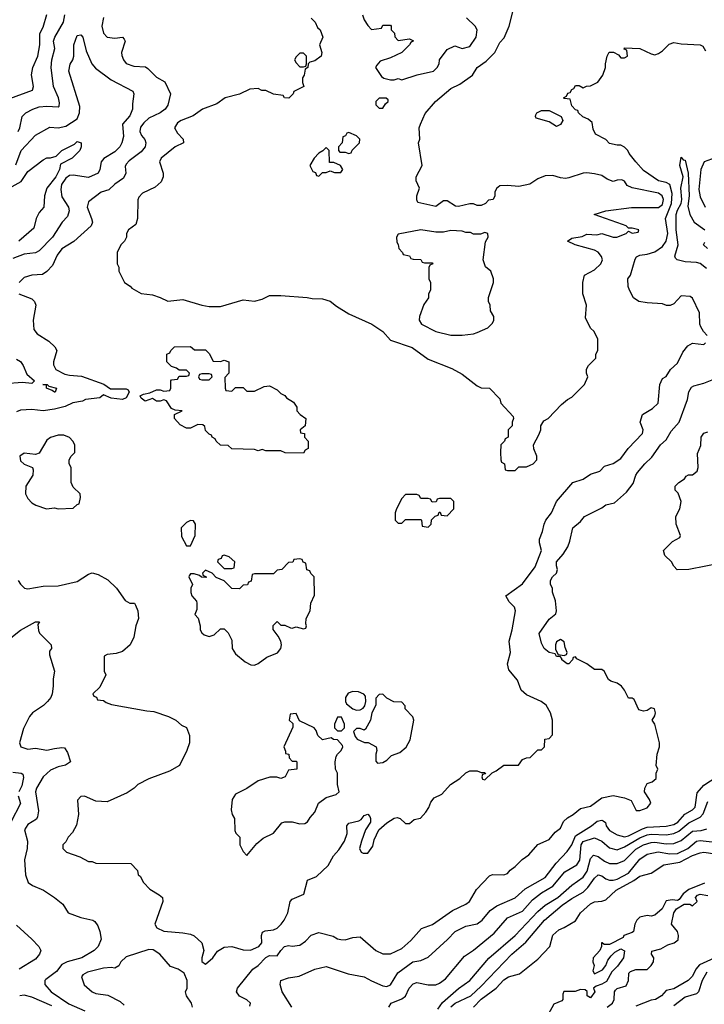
# Model space of a CAD drawing. Header units: inches. Extents: x 2348341 to 2479810, y 460419 to 613669.
# Tile 385 of 656: x 2390506 to 2394132, y 573444 to 578663. Entities that reach past the tile are written whole.
import ezdxf

# ---------------------------------------------------------------- set-up
doc = ezdxf.new("R2010")
doc.units = ezdxf.units.IN
doc.header["$MEASUREMENT"] = 0
doc.layers.add('C3597', color=7, linetype='Continuous')

msp = doc.modelspace()

# ---------------------------------------------------------------- linework, layer by layer
at = {"layer": 'C3597', "color": 2}
for points, elevation in [([(2392050, 578671.3), (2392070.6, 578650.6), (2392082.8, 578622.8), (2392098, 578610), (2392112, 578570), (2392094, 578530), (2392106.8, 578490), (2392102.8, 578470), (2392070, 578445.2), (2392042, 578438), (2392034, 578430), (2392032, 578410), (2392018, 578402), (2392012, 578370), (2392004.7, 578355.3), (2392004.7, 578330), (2392010.9, 578309.1), (2391958, 578282), (2391954, 578270), (2391932, 578248), (2391908.4, 578248.4), (2391902, 578262), (2391850, 578268), (2391810, 578288), (2391788.9, 578288.9), (2391770, 578298), (2391725.4, 578294.6), (2391671.1, 578268.9), (2391594, 578250), (2391550, 578218), (2391474, 578190), (2391425.4, 578154.6), (2391362, 578130), (2391342.5, 578117.5), (2391326, 578090), (2391341.4, 578061.4), (2391372, 578030), (2391374, 578010), (2391330, 577989.2), (2391254.8, 577930), (2391247.3, 577910), (2391266.8, 577850), (2391266, 577830), (2391256, 577804), (2391223.5, 577776.5), (2391156.9, 577743.1), (2391136.9, 577723.1), (2391131.1, 577708.9), (2391130.8, 577609.2), (2391122, 577578), (2391082, 577550), (2391072, 577530), (2391072, 577510), (2391062, 577490), (2391042, 577470), (2391022, 577430), (2391022, 577370), (2391031.1, 577351.1), (2391032, 577330), (2391062, 577270), (2391091.1, 577251.1), (2391099.6, 577239.6), (2391150, 577212), (2391210, 577204.7), (2391250, 577191.3), (2391290, 577171.3), (2391370, 577181), (2391470.6, 577150.6), (2391510, 577144), (2391570, 577142.8), (2391690, 577178), (2391750, 577172), (2391790, 577182), (2391830, 577202), (2391890, 577202), (2392028.9, 577191.1), (2392054.6, 577185.4), (2392110, 577184.7), (2392150, 577171.3), (2392184.5, 577144.5), (2392250, 577104.7), (2392372, 577050), (2392430, 577011.3), (2392470, 576964.7), (2392585.4, 576925.4), (2392670, 576864.7), (2392794.4, 576814.4), (2392850, 576784.7), (2392930, 576722), (2392950, 576712), (2392994, 576710), (2393050, 576654), (2393054, 576630), (2393119.6, 576559.6), (2393122, 576550), (2393114, 576530), (2393114, 576510), (2393094, 576490), (2393094, 576450), (2393078, 576442), (2393074, 576430), (2393054, 576410), (2393052, 576370), (2393054, 576330), (2393058, 576318), (2393074, 576310), (2393078, 576278), (2393090, 576274), (2393130, 576274), (2393150, 576294), (2393190, 576294), (2393210, 576302), (2393226, 576310), (2393246, 576330), (2393246, 576350), (2393228.4, 576388.4), (2393228, 576410), (2393256.4, 576463.6), (2393266, 576490), (2393266, 576510), (2393283.1, 576536.9), (2393306, 576550), (2393376.4, 576623.6), (2393408, 576650), (2393430, 576662), (2393498, 576730), (2393515.3, 576770), (2393508.7, 576790), (2393508.9, 576811.1), (2393518, 576830), (2393558, 576870), (2393558, 576890), (2393568, 576910), (2393568, 576970), (2393548, 577010), (2393529.1, 577029.1), (2393503.1, 577083.1), (2393508.7, 577150), (2393488.7, 577210), (2393488.7, 577270), (2393498, 577310), (2393550, 577337.6), (2393584.7, 577370), (2393592.6, 577390), (2393588.5, 577408.5), (2393570.9, 577430.9), (2393550, 577442), (2393448, 577470), (2393408, 577490), (2393430, 577504.7), (2393485.6, 577514.4), (2393510, 577526), (2393563.5, 577523.5), (2393590, 577531), (2393650, 577510.8), (2393669.1, 577510.9), (2393718, 577530), (2393730, 577542), (2393750, 577532), (2393782, 577538), (2393786, 577550), (2393750, 577559), (2393730, 577558), (2393718, 577570), (2393698.6, 577578.6), (2393548, 577630), (2393610, 577650.8), (2393747.1, 577667.1), (2393890, 577667.2), (2393910, 577683.8), (2393916.4, 577710), (2393909.5, 577730), (2393890, 577744.2), (2393750, 577772.7), (2393724.5, 577784.5), (2393710, 577808), (2393694.8, 577814.8), (2393670, 577812.7), (2393650, 577805.2), (2393618, 577818), (2393590, 577837), (2393550, 577847.3), (2393510, 577851.5), (2393490, 577849.6), (2393415.5, 577824.5), (2393397.5, 577822.5), (2393370, 577824.5), (2393330, 577838), (2393290, 577836), (2393250, 577819.3), (2393207.9, 577792.1), (2393150, 577779.3), (2393090, 577785.2), (2393050, 577782), (2393031.3, 577768.7), (2393022, 577750), (2393022, 577730), (2393014, 577710), (2392990, 577706), (2392974, 577690), (2392950, 577678), (2392930, 577678), (2392910, 577688), (2392890, 577688), (2392830, 577674), (2392814.6, 577674.6), (2392770, 577704), (2392750, 577704), (2392710, 577674), (2392615.3, 577695.3), (2392609, 577709), (2392609.2, 577730), (2392624, 577770), (2392605.2, 577810), (2392606, 577830), (2392637.2, 577890), (2392619, 578010), (2392625.2, 578030), (2392622.7, 578090), (2392629.2, 578110), (2392654.2, 578165.8), (2392709.2, 578230), (2392790, 578298.8), (2392838, 578322), (2392905.2, 578370), (2392929.6, 578410.4), (2392976.6, 578443.4), (2393022, 578490), (2393050, 578542), (2393072.1, 578567.9), (2393099, 578630), (2393128, 578748)], 102), ([(2390454.6, 578245.4), (2390573.2, 578290), (2390579.3, 578310), (2390569.5, 578370.5), (2390576.2, 578410), (2390602.4, 578470), (2390613.6, 578530), (2390612, 578590), (2390630, 578624.7), (2390649.7, 578690.3)], 102), ([(2390498.4, 578070), (2390507.3, 578090), (2390519.3, 578150), (2390539, 578170), (2390575.3, 578190), (2390610, 578201.6), (2390650, 578205.5), (2390710, 578202), (2390714.6, 578205.4), (2390716.5, 578223.5), (2390712, 578250), (2390686, 578310), (2390672.3, 578410), (2390676.2, 578450), (2390691.8, 578510), (2390685.6, 578550), (2390691.8, 578570), (2390738.7, 578650), (2390746, 578690)], 98), ([(2390950, 578675.3), (2390940.7, 578630), (2390950, 578592), (2390970, 578571), (2391010, 578566), (2391050, 578571.3), (2391059.8, 578559.8), (2391064.7, 578550), (2391046, 578490), (2391046.4, 578473.6), (2391056, 578450), (2391070, 578431.3), (2391110, 578417.3), (2391172.8, 578412.8), (2391185.5, 578405.5), (2391230, 578358.8), (2391274.4, 578334.4), (2391304.7, 578270), (2391290.5, 578210), (2391276.3, 578190), (2391250.8, 578170), (2391190, 578140.9), (2391162.9, 578117.1), (2391145.5, 578094.5), (2391142, 578070), (2391150.7, 578050), (2391168.1, 578028.1), (2391174, 578010), (2391170.6, 577990), (2391150, 577963.7), (2391085.5, 577914.5), (2391070, 577897.2), (2391065.2, 577885.2), (2391067.7, 577850), (2391056.7, 577823.3), (2391010, 577792.3), (2390977.6, 577762.4), (2390938, 577750), (2390870, 577698), (2390862.8, 577670), (2390886.8, 577610), (2390891, 577590), (2390884.7, 577570), (2390793, 577487), (2390730, 577449.2), (2390704.2, 577415.8), (2390679, 577361), (2390650, 577329), (2390627.1, 577312.9), (2390570, 577309.2), (2390530, 577297.2), (2390502.8, 577270)], 98), ([(2392321, 578690), (2392330, 578662), (2392350, 578632), (2392370, 578612), (2392422, 578618), (2392430, 578634), (2392470, 578634), (2392474, 578630), (2392474, 578610), (2392491.6, 578591.6), (2392492.7, 578572.7), (2392510, 578554), (2392570, 578562), (2392591.3, 578551.3), (2392578, 578542), (2392571.3, 578530), (2392530.8, 578489.2), (2392470, 578461.2), (2392416, 578444), (2392396.9, 578423.1), (2392391.3, 578410), (2392422, 578362), (2392434, 578354), (2392470, 578344.7), (2392490, 578344.7), (2392510, 578351), (2392530, 578344.7), (2392611.1, 578371.1), (2392698, 578390), (2392718, 578410), (2392728, 578430), (2392729.1, 578450.9), (2392770, 578504.7), (2392810, 578524.7), (2392850, 578511.3), (2392890, 578521), (2392924, 578570), (2392928.7, 578610), (2392918, 578630), (2392872.9, 578672.9)], 106), ([(2390485.9, 577894.1), (2390514.5, 577970), (2390590, 578051), (2390665.6, 578094.4), (2390710, 578090.4), (2390750, 578098.4), (2390810, 578138), (2390823.5, 578170), (2390824.2, 578204.2), (2390766, 578390), (2390772.9, 578427.1), (2390787.3, 578450), (2390792.3, 578470), (2390792.3, 578530), (2390810, 578578.8), (2390830, 578582.8), (2390840.7, 578570), (2390858, 578498), (2390887.7, 578430), (2390907.3, 578407.3), (2390990, 578345.5), (2391105.4, 578285.4), (2391111.3, 578270), (2391102.8, 578217.2), (2391104, 578190), (2391090, 578154), (2391050.7, 578110), (2391055.9, 578044.1), (2391047.3, 578010), (2391036.3, 577990), (2391010, 577963.7), (2390952.5, 577927.5), (2390937.3, 577910), (2390930.8, 577870), (2390921, 577850), (2390870, 577827.6), (2390790, 577838.7), (2390770, 577836.9), (2390750, 577823.6), (2390727.6, 577790), (2390724.2, 577764.2), (2390730, 577724.7), (2390764.9, 577670), (2390767.7, 577650), (2390759.3, 577620.7), (2390730.5, 577589.5), (2390680.5, 577510), (2390610, 577439), (2390590, 577427), (2390530, 577420.7), (2390470, 577396.9)], 94), ([(2394148, 576990), (2394128, 577010), (2394114.6, 577034.6), (2394109, 577049), (2394106, 577110), (2394070, 577188), (2394057, 577197), (2394010, 577199), (2393970, 577158), (2393951.6, 577148.4), (2393931.6, 577148.4), (2393910, 577158), (2393830, 577162), (2393786, 577170), (2393758, 577190), (2393735.3, 577230), (2393728.7, 577250), (2393728, 577290), (2393742, 577310), (2393765.2, 577394.8), (2393773.2, 577406.8), (2393790, 577414.8), (2393830, 577420.5), (2393870, 577432.7), (2393910, 577460.5), (2393929.8, 577490.2), (2393939.8, 577530), (2393926.6, 577610), (2393959.3, 577690), (2393961.8, 577741.8), (2393949.6, 577789.6), (2393930, 577800.9), (2393889, 577810), (2393810, 577864), (2393768.7, 577910), (2393734.6, 577954.6), (2393728, 577970), (2393710, 577988), (2393690, 577998), (2393670, 577998), (2393630, 578008), (2393610, 578028), (2393556.4, 578056.4), (2393543.1, 578083.1), (2393539, 578119), (2393516.4, 578136.4), (2393488.9, 578148.9), (2393466, 578170), (2393462, 578182), (2393450, 578186), (2393430, 578206), (2393422, 578242), (2393390, 578246), (2393386, 578250), (2393402, 578258), (2393410, 578274), (2393422, 578278), (2393430, 578294), (2393442, 578298), (2393450, 578314), (2393470, 578314), (2393490, 578302), (2393508.4, 578311.6), (2393530, 578312), (2393568.4, 578331.6), (2393595.3, 578370), (2393608.7, 578410), (2393608.7, 578430), (2393618, 578470), (2393628.9, 578491.1), (2393651.6, 578491.6), (2393678, 578478), (2393690, 578462), (2393710, 578462), (2393726, 578470), (2393722, 578502), (2393707.3, 578507.3), (2393710, 578514), (2393790, 578511.3), (2393850, 578482), (2393870, 578478), (2393890, 578484.7), (2393910, 578498), (2393946.3, 578533.7), (2393970, 578542.8), (2394010, 578536), (2394110.9, 578530.9), (2394123.6, 578523.6), (2394138, 578498)], 98), ([(2390450, 577770.8), (2390513.4, 577806.6), (2390550, 577858.8), (2390630, 577921), (2390650, 577930.7), (2390669.2, 577930.8), (2390699.3, 577940.7), (2390729.3, 577970), (2390796.5, 578003.5), (2390810, 578018), (2390832, 578010), (2390832, 577990), (2390824.7, 577970), (2390806, 577950), (2390784.7, 577930), (2390722, 577898), (2390717.1, 577870), (2390698, 577830), (2390650.4, 577770), (2390637.1, 577730), (2390634, 577670), (2390610, 577642), (2390594, 577610), (2390581, 577559), (2390500.7, 577490)], 90), ([(2394144.7, 577344.7), (2394110, 577372), (2394090, 577377), (2394030, 577379.6), (2393988, 577390), (2393979, 577399), (2393976, 577410), (2393993.3, 577470), (2393982.7, 577550), (2393983.1, 577630), (2393990, 577653.4), (2394009.7, 577690), (2394012.7, 577710), (2394007.3, 577770), (2394020.9, 577830), (2394002.7, 577890), (2394010, 577934), (2394021, 577921), (2394030, 577918), (2394046, 577850), (2394051.7, 577730), (2394045.2, 577674.8), (2394055.6, 577630), (2394078, 577590), (2394134.9, 577550)], 94), ([(2394210, 577939), (2394130.7, 577909.3), (2394113.4, 577870), (2394103.4, 577763.4), (2394110, 577724.7), (2394137.3, 577670)], 98), ([(2394148.7, 577450), (2394128.7, 577470), (2394135.3, 577484.7)], 90), ([(2390502, 577210), (2390570, 577184.7), (2390584.7, 577170), (2390591, 577150), (2390577.3, 577070), (2390581.4, 577021.4), (2390598, 576998), (2390659.8, 576959.8), (2390692, 576930), (2390702, 576910), (2390684.7, 576850), (2390685.4, 576834.6), (2390698, 576810), (2390745.2, 576785.2), (2390770, 576778.8), (2390833.7, 576773.7), (2390951, 576731), (2390986.4, 576706.4), (2391070, 576706.8), (2391081, 576701), (2391086.8, 576690), (2391070, 576659), (2391050, 576649.4), (2390990, 576658), (2390950, 576675.3), (2390930, 576659.3), (2390854, 576650), (2390838.8, 576641.2), (2390788.1, 576631.9), (2390747.1, 576612.9), (2390690, 576599.3), (2390630, 576589.3), (2390570, 576597.2), (2390510, 576594), (2390490, 576584)], 98), ([(2390498, 575690), (2390510.9, 575670.9), (2390531, 575651), (2390550, 575646.8), (2390630, 575660.5), (2390710, 575662.8), (2390810, 575686), (2390870, 575724.7), (2390890.7, 575730.7), (2390922, 575722), (2390973.7, 575693.7), (2391018, 575650), (2391065.2, 575585.2), (2391090, 575571.3), (2391114, 575570), (2391119.6, 575559.6), (2391131.3, 575530), (2391136, 575490), (2391121, 575450), (2391111, 575390), (2391090.7, 575349.3), (2391050, 575315.3), (2391016.9, 575303.1), (2390970, 575298), (2390954, 575290), (2390954, 575210), (2390962, 575190), (2390930, 575126), (2390894, 575090), (2390898, 575078), (2390912.7, 575072.7), (2390918, 575058), (2390950, 575054), (2390963.6, 575043.6), (2390992.7, 575032.7), (2391179.6, 574999.6), (2391216.9, 574996.9), (2391294, 574970), (2391334, 574950), (2391363.6, 574923.6), (2391390, 574912), (2391404.7, 574870), (2391406, 574830), (2391392, 574790), (2391352, 574710), (2391299.8, 574680.2), (2391190, 574639), (2391132, 574610), (2391112, 574590), (2391075.3, 574564.7), (2390970, 574518), (2390910, 574522), (2390850, 574548), (2390830, 574546), (2390812.7, 574527.3), (2390818, 574450), (2390806.4, 574393.6), (2390785.4, 574354.6), (2390762, 574330), (2390750, 574306), (2390734, 574290), (2390734, 574270), (2390754, 574250), (2390825.4, 574225.4), (2390870, 574202), (2390890, 574202), (2390910, 574192), (2391094, 574190), (2391130, 574154), (2391134, 574130), (2391143.6, 574123.6), (2391162, 574090), (2391195.3, 574055.3), (2391245.4, 574025.4), (2391262, 574010), (2391264.7, 573990), (2391222, 573870), (2391232, 573850), (2391270, 573831.3), (2391370, 573824), (2391410, 573816.3), (2391430, 573806.8), (2391470.7, 573770), (2391480.7, 573730), (2391471, 573690), (2391471.3, 573671.3), (2391490, 573658), (2391529, 573690), (2391554, 573726), (2391590, 573747.7), (2391630, 573750.5), (2391690, 573734), (2391729.1, 573730.9), (2391772.7, 573750), (2391789.2, 573770), (2391786.6, 573810), (2391792.5, 573827.5), (2391805.4, 573834.6), (2391850, 573839.5), (2391870, 573848.5), (2391890.9, 573869.1), (2391907.3, 573890), (2391926.6, 573930), (2391939, 573990), (2391950, 574001), (2392011.5, 574028.5), (2392030, 574102), (2392077.4, 574122.6), (2392139.4, 574180.6), (2392168, 574232), (2392196.3, 574263.7), (2392227, 574310), (2392240.9, 574350), (2392239, 574390), (2392250, 574404.7), (2392302.7, 574417.3), (2392315.5, 574424.5), (2392330, 574444.7), (2392350, 574452), (2392359.8, 574439.8), (2392364.7, 574430), (2392364.7, 574410), (2392338, 574370), (2392316, 574310), (2392306.8, 574270), (2392314, 574250), (2392324.7, 574244.7), (2392350, 574246), (2392376.5, 574283.5), (2392383.1, 574316.9), (2392408, 574370), (2392450, 574406), (2392490, 574431.3), (2392504.7, 574435.3), (2392522, 574430), (2392550, 574402), (2392570, 574402), (2392595.3, 574424.7), (2392628.9, 574431.1), (2392658, 574462), (2392673.2, 574486.8), (2392683.7, 574516.3), (2392702, 574538), (2392742, 574558), (2392788.7, 574610), (2392838, 574642), (2392870, 574672), (2392890, 574682), (2392930, 574682), (2392950, 574674), (2392970, 574674), (2392974, 574666), (2392958, 574662), (2392954, 574650), (2392958, 574638), (2392970, 574634), (2393008, 574672), (2393030, 574682), (2393070, 574711.3), (2393147.3, 574712.7), (2393170, 574742), (2393190, 574751.3), (2393210, 574752), (2393250, 574794), (2393270, 574794), (2393286, 574810), (2393288, 574850), (2393310, 574854), (2393327.3, 574872.7), (2393328, 574950), (2393318, 574990), (2393295.3, 575030), (2393268.7, 575050), (2393190, 575085.2), (2393162, 575110), (2393143.1, 575163.1), (2393097.2, 575217.2), (2393089.2, 575250), (2393106, 575310), (2393098, 575370), (2393114.5, 575430), (2393132, 575530), (2393127.3, 575550), (2393098, 575578), (2393081.2, 575610), (2393170, 575673.4), (2393235.9, 575764.1), (2393269.6, 575850), (2393259.5, 575890), (2393259.6, 575910), (2393275.1, 575950), (2393283.7, 575990), (2393293.2, 576010), (2393323.7, 576050), (2393349.7, 576110.3), (2393435.3, 576210), (2393490, 576227.3), (2393530, 576254), (2393578, 576270), (2393604, 576296), (2393650, 576311), (2393690, 576338), (2393729.2, 576390), (2393804, 576470), (2393808.7, 576490), (2393793.2, 576530), (2393804, 576570), (2393858, 576602), (2393888.7, 576630), (2393897.2, 576730), (2393910, 576762), (2393930, 576772), (2393953.2, 576810), (2393990, 576843), (2394018, 576902), (2394045.1, 576934.9), (2394070, 576948.2), (2394130, 576942), (2394138, 576950)], 98), ([(2390490, 576864.7), (2390510, 576852), (2390524.7, 576830), (2390544.5, 576784.5), (2390584.7, 576750), (2390570, 576735.3), (2390521.2, 576741.2), (2390426.6, 576733.4)], 94), ([(2391724.7, 573435.3), (2391728, 573450), (2391708.9, 573468.9), (2391670, 573488), (2391655.3, 573510), (2391659, 573530), (2391741.2, 573630), (2391770, 573650.6), (2391810, 573693), (2391830, 573702.8), (2391870, 573702), (2391888.7, 573730), (2391909.5, 573750.5), (2391930, 573756.3), (2391950, 573753.4), (2391990, 573758), (2392020.7, 573779.3), (2392050, 573811.3), (2392090, 573824.7), (2392166.4, 573806.4), (2392190, 573791), (2392207.1, 573787.1), (2392230, 573786.8), (2392270, 573798.8), (2392310, 573802), (2392392, 573730), (2392430, 573711.3), (2392470, 573711.3), (2392530, 573740.7), (2392577.5, 573782.5), (2392634.6, 573845.4), (2392692.1, 573867.9), (2392798.6, 573941.4), (2392870, 573976), (2392888.7, 573990), (2392926.3, 574053.7), (2392994.6, 574125.4), (2393010, 574132), (2393070, 574131.3), (2393090, 574138), (2393103.7, 574156.3), (2393130, 574174), (2393168.1, 574211.9), (2393203.6, 574236.4), (2393250, 574291.3), (2393310, 574318), (2393342.7, 574357.3), (2393370, 574378), (2393387, 574413), (2393406.8, 574433.2), (2393438, 574450), (2393477.2, 574482.8), (2393530, 574494.8), (2393590, 574538.8), (2393650, 574551), (2393710, 574538), (2393744.7, 574524.7), (2393772, 574472), (2393790, 574471.3), (2393830, 574486), (2393848.7, 574510), (2393842, 574530), (2393815.3, 574570), (2393818, 574590), (2393830, 574614), (2393856.4, 574623.6), (2393878, 574642), (2393878, 574670), (2393886, 574690), (2393878, 574710), (2393882, 574770), (2393895.3, 574810), (2393895.3, 574830), (2393869.3, 574929.3), (2393855.3, 574950), (2393870, 574974), (2393874, 574990), (2393868, 575010), (2393850, 575016), (2393830, 575002), (2393810, 574999), (2393785.2, 575005.2), (2393760.4, 575060.4), (2393750, 575068), (2393730, 575068), (2393709.2, 575110), (2393694, 575130), (2393670, 575146.6), (2393637.2, 575157.2), (2393625.6, 575165.6), (2393602, 575210), (2393590, 575219), (2393550, 575219), (2393509.4, 575249.4), (2393456.4, 575276.4), (2393450, 575286), (2393438, 575282), (2393434, 575270), (2393414, 575250), (2393406, 575250), (2393378, 575270), (2393378, 575278), (2393368, 575288), (2393350, 575288.7), (2393342, 575302), (2393310, 575309), (2393284, 575330), (2393270, 575358), (2393257.2, 575410), (2393310, 575486), (2393345.6, 575514.4), (2393349.3, 575530), (2393343.2, 575583.2), (2393328.9, 575628.9), (2393328, 575650), (2393318, 575670), (2393318, 575690), (2393329, 575710), (2393349, 575730), (2393355.3, 575750), (2393349.1, 575769.1), (2393349, 575790), (2393384, 575830), (2393409.2, 575870), (2393420.2, 575899.8), (2393435.3, 575970), (2393476.5, 576003.5), (2393498, 576030), (2393590, 576076), (2393610, 576091.3), (2393657.2, 576102.8), (2393720.2, 576159.8), (2393755.1, 576204.9), (2393769.3, 576250), (2393777.5, 576262.5), (2393817.2, 576310), (2393854.7, 576345.3), (2393899.3, 576410), (2393930, 576436), (2393957, 576483), (2393999, 576530), (2394044, 576650), (2394049.4, 576690.6), (2394064.1, 576715.9), (2394076.5, 576723.5), (2394130, 576736), (2394182.7, 576757.3)], 94), ([(2394230, 575784), (2394050, 575749), (2393988, 575748), (2393970, 575766), (2393958, 575790), (2393923.2, 575823.2), (2393915.3, 575850), (2393963.1, 575896.9), (2394002, 575918), (2394006, 575930), (2393984, 575990), (2393982, 576030), (2394002, 576070), (2394009.2, 576110), (2393992.9, 576152.9), (2393978, 576170), (2393978, 576190), (2393998, 576210), (2394028, 576230), (2394036.4, 576243.6), (2394048.9, 576251.1), (2394070, 576251.3), (2394094, 576270), (2394099, 576290), (2394096.4, 576363.6), (2394113.2, 576406.8), (2394116, 576450), (2394130, 576471), (2394150, 576478)], 90), ([(2390450, 575379.1), (2390510, 575426.8), (2390590, 575472), (2390611.3, 575471.3), (2390602, 575458), (2390605.4, 575425.4), (2390611.3, 575411.3), (2390672, 575350), (2390674, 575330), (2390663.6, 575316.4), (2390663.6, 575296.4), (2390690.7, 575210.7), (2390682.8, 575170), (2390684, 575130), (2390677.3, 575090), (2390670.6, 575070), (2390653.4, 575050), (2390631.4, 575028.6), (2390573.4, 574990), (2390558, 574970), (2390527.1, 574907.1), (2390504.7, 574830), (2390512, 574810), (2390550, 574797.3), (2390590, 574802.8), (2390650, 574791.3), (2390690, 574801), (2390730, 574806), (2390743.6, 574803.6), (2390758.8, 574778.8), (2390776, 574730), (2390747.9, 574712.1), (2390710, 574703.6), (2390670, 574685.1), (2390630.5, 574650), (2390595.5, 574590), (2390590.5, 574570), (2390605.7, 574470), (2390601.3, 574438.7), (2390594.6, 574425.4), (2390550, 574397.2), (2390530.8, 574370), (2390546.8, 574310), (2390546, 574270), (2390530.8, 574210), (2390536, 574130), (2390551.3, 574090), (2390573.7, 574073.7), (2390632, 574050), (2390690, 574011.3), (2390734.4, 573974.4), (2390762, 573930), (2390830, 573904.7), (2390894, 573890), (2390903.6, 573883.6), (2390919.6, 573859.6), (2390931.1, 573831.1), (2390938, 573790), (2390921, 573750), (2390901, 573730), (2390836, 573690), (2390758, 573670), (2390730, 573656), (2390701.1, 573618.9), (2390643.8, 573576.2), (2390638.8, 573570), (2390639.1, 573550), (2390673, 573510), (2390766.4, 573446.4), (2390850.8, 573410)], 94), ([(2390470, 574674.9), (2390514, 574670), (2390523.6, 574663.6), (2390526.4, 574646.4), (2390518, 574602), (2390500.7, 574570)], 90), ([(2391948, 573430), (2391897.2, 573510), (2391886, 573550), (2391889.5, 573570.5), (2391930, 573584.9), (2391985.6, 573594.4), (2392069.4, 573630.6), (2392130, 573644.7), (2392246.4, 573606.4), (2392330, 573590.7), (2392370, 573568), (2392430, 573543), (2392450, 573539.1), (2392470, 573546.8), (2392508.1, 573611.9), (2392589, 573670), (2392630, 573676.3), (2392670, 573694.8), (2392772.7, 573787.3), (2392813.2, 573830), (2392870, 573858), (2392930, 573870.5), (2392955.1, 573890), (2392997.5, 573942.5), (2393033.6, 573966.4), (2393130, 574008), (2393183.1, 574056.9), (2393290, 574117.1), (2393347.4, 574192.6), (2393405.8, 574254.2), (2393429.7, 574290.3), (2393450, 574337.1), (2393534.5, 574390), (2393564.8, 574415.2), (2393590, 574420.5), (2393597.3, 574417.3), (2393608.1, 574408.1), (2393613, 574390), (2393630, 574364.9), (2393670, 574342), (2393710, 574332.7), (2393730, 574337.6), (2393804.7, 574375.3), (2393830, 574382.8), (2393930, 574388.9), (2393970, 574398), (2393991.3, 574410), (2394028.6, 574451.4), (2394070, 574474.4), (2394084.2, 574490), (2394095.1, 574564.9), (2394130, 574606.8), (2394230, 574670.6)], 90), ([(2390498.8, 574550), (2390510.6, 574509.4), (2390458.7, 574410)], 90), ([(2392461.2, 573430), (2392474, 573450), (2392530, 573472.7), (2392550, 573487.7), (2392569.7, 573530.3), (2392590, 573553), (2392610, 573559.3), (2392670, 573548.4), (2392710, 573548.2), (2392730, 573556.3), (2392760.8, 573579.2), (2392861.2, 573698.8), (2392910, 573730.8), (2393019.1, 573820.9), (2393090, 573902), (2393170, 573938), (2393221.8, 573998.2), (2393270, 574035.3), (2393329.8, 574070.2), (2393394.2, 574145.9), (2393457.1, 574182.9), (2393472.3, 574207.7), (2393479.8, 574290), (2393490, 574308.2), (2393550, 574326), (2393590, 574308.4), (2393630, 574274.4), (2393670, 574263.1), (2393710, 574278.3), (2393790, 574326), (2393830, 574342.2), (2393850, 574346.2), (2393930, 574342.8), (2393970.7, 574349.3), (2393997.1, 574362.9), (2394050, 574406), (2394110, 574435.8), (2394126.4, 574453.6), (2394150, 574519.3)], 86), ([(2392721.5, 573418.5), (2392745.7, 573454.3), (2392830, 573528), (2392890, 573570.6), (2392991.2, 573688.8), (2393130, 573808.4), (2393250, 573937.1), (2393289.3, 573970), (2393356.2, 574010), (2393430, 574076.4), (2393490, 574117.6), (2393512.3, 574150), (2393530, 574218), (2393545.4, 574234.6), (2393570, 574228.2), (2393603.4, 574203.4), (2393630, 574190.4), (2393670, 574190.4), (2393710, 574206.4), (2393770, 574267), (2393810, 574290.2), (2393850, 574302.7), (2393870, 574304.4), (2393930, 574294.3), (2393970, 574297.4), (2394010, 574312), (2394070, 574361.7), (2394114.8, 574365.2), (2394145.1, 574374.9)], 82), ([(2392790, 573430.5), (2392812.3, 573450), (2392895.6, 573490), (2392950, 573540.4), (2393112.7, 573710), (2393186.6, 573773.4), (2393285.6, 573890), (2393379.6, 573970), (2393430, 574006), (2393490, 574039.3), (2393516.1, 574063.9), (2393550, 574113.4), (2393570, 574130.6), (2393590, 574124.9), (2393610.3, 574110.3), (2393630, 574103.1), (2393650, 574101.7), (2393670, 574107.4), (2393730, 574140.3), (2393790, 574214.4), (2393830, 574239.5), (2393887.2, 574252.8), (2393950, 574241.3), (2393990, 574243.2), (2394044.2, 574270), (2394091, 574309), (2394110, 574312.7), (2394190, 574304.6)], 78), ([(2392909.3, 573430), (2392950, 573472.4), (2393029.7, 573530.3), (2393070, 573573.4), (2393095.3, 573590), (2393153.4, 573606.6), (2393250, 573682.8), (2393313.2, 573750), (2393330, 573811), (2393361.5, 573838.5), (2393390, 573850.8), (2393450, 573887.3), (2393477.2, 573930), (2393530, 573977.3), (2393550, 573986.8), (2393590, 573990.7), (2393610, 573998.8), (2393665.2, 574050), (2393759.3, 574100.7), (2393790, 574124), (2393850, 574138.8), (2393917, 574183), (2394002, 574198), (2394070, 574233.7), (2394110, 574247.3), (2394130, 574250.4), (2394190, 574242)], 74), ([(2394134, 574086), (2394050, 574053.4), (2394020.9, 574030), (2393999.5, 574000.5), (2393990, 573994.8), (2393962.7, 573997.3), (2393930, 573992), (2393909.2, 573950), (2393870, 573917.3), (2393850, 573910.8), (2393830, 573914.8), (2393790, 573906), (2393774, 573890), (2393764, 573870), (2393758, 573830), (2393750, 573824.7), (2393706, 573810), (2393702, 573798), (2393630, 573762), (2393602, 573762), (2393591.1, 573771.1), (2393588, 573770), (2393588, 573750), (2393578, 573730), (2393544, 573690), (2393542, 573670), (2393548.7, 573650), (2393542, 573622), (2393550, 573606), (2393592.7, 573627.3), (2393610.5, 573649.5), (2393620.9, 573679.1), (2393638, 573702), (2393658.5, 573721.5), (2393690, 573739), (2393708.7, 573728.7), (2393703.7, 573690), (2393672.9, 573647.1), (2393642.7, 573617.3), (2393614.7, 573565.3), (2393590, 573550.7), (2393559, 573541), (2393546, 573530), (2393552.7, 573510), (2393530, 573478), (2393512, 573490), (2393511.6, 573511.6), (2393502, 573522), (2393476.4, 573523.6), (2393448.4, 573511.6), (2393388, 573512), (2393382, 573498), (2393382, 573470), (2393377.2, 573462.8), (2393335.3, 573444.7), (2393306, 573390)], 70), ([(2393618, 573430), (2393646, 573450), (2393654, 573470), (2393656, 573510), (2393661.4, 573518.6), (2393670, 573528.7), (2393718, 573542), (2393731.3, 573570), (2393732, 573610), (2393741, 573619), (2393770, 573629), (2393830, 573629), (2393850.7, 573650), (2393862.8, 573670), (2393864.7, 573690), (2393852, 573710), (2393854, 573726), (2393902, 573738), (2393939.8, 573760.2), (2393972, 573770), (2393993.7, 573786.3), (2393996.3, 573810), (2393990.5, 573830.5), (2393958, 573870), (2393971.3, 573930), (2393984.7, 573950), (2394025.4, 573974.6), (2394055.3, 573975.3), (2394070, 573966), (2394094, 573990), (2394084.7, 574010), (2394096.9, 574023.1), (2394110, 574028.7), (2394150, 574021.2)], 70), ([(2390490, 573863.8), (2390570.3, 573790.3), (2390606.8, 573750), (2390618, 573730), (2390611, 573710), (2390590, 573684), (2390502.8, 573630)], 90), ([(2391422, 573430), (2391415.3, 573450), (2391389, 573490), (2391384, 573510), (2391394, 573530), (2391394, 573570), (2391378, 573610), (2391346, 573630), (2391305.2, 573645.2), (2391248, 573710), (2391213.6, 573733.6), (2391190, 573735.3), (2391070, 573695.3), (2391042, 573670), (2391031, 573649), (2391010, 573635.3), (2390990, 573639), (2390950, 573636), (2390864.8, 573615.2), (2390839.8, 573600.2), (2390834, 573590), (2390847.7, 573547.7), (2390890, 573511), (2390910, 573501), (2390973, 573493), (2391038.8, 573458.8), (2391059.9, 573439.9)], 98), ([(2394203, 573697), (2394107.1, 573652.9), (2394087.3, 573630), (2394070, 573594), (2394046, 573570), (2393970, 573526), (2393930, 573517.2), (2393905.5, 573490), (2393873.4, 573470), (2393850, 573465.6), (2393770, 573434.5)], 74), ([(2394145.4, 573614.5), (2394120.3, 573570), (2394101.6, 573510), (2394090, 573499.6), (2394030, 573482.4), (2393970, 573436.3)], 78), ([(2390676.2, 573436.2), (2390570, 573482), (2390530, 573492.8), (2390506, 573490)], 94)]:
    msp.add_lwpolyline(points, dxfattribs=dict(at, elevation=elevation))
for points, elevation in [([(2392010, 578486), (2391990, 578486), (2391970, 578466), (2391962, 578450), (2391970, 578434), (2391990, 578414), (2392010, 578414), (2392022, 578418), (2392026, 578430), (2392026, 578470)], 102), ([(2392410, 578248), (2392392, 578230), (2392392.7, 578212.7), (2392410, 578194), (2392430, 578194), (2392443.1, 578216.9), (2392458, 578230), (2392458, 578238), (2392447.3, 578247.3)], 106), ([(2393350, 578098), (2393310, 578122), (2393242, 578142), (2393238, 578150), (2393240.4, 578159.6), (2393246, 578170), (2393270, 578182), (2393310, 578182), (2393374, 578150), (2393382, 578130), (2393370, 578108)], 98), ([(2392250, 578066), (2392238, 578062), (2392232, 578048), (2392218, 578042), (2392214, 578010), (2392194, 577990), (2392194, 577970), (2392202, 577962), (2392230, 577962), (2392250, 577954), (2392262, 577958), (2392267.3, 577972.7), (2392306, 578010), (2392308, 578030), (2392290, 578048)], 106), ([(2392130, 577986), (2392112, 577968), (2392090, 577955.3), (2392066, 577930), (2392042, 577890), (2392058, 577858), (2392072.7, 577852.7), (2392078, 577838), (2392090, 577834), (2392110, 577854), (2392130, 577854), (2392150, 577862), (2392172.7, 577852.7), (2392207.3, 577852.7), (2392218, 577870), (2392206, 577890), (2392170, 577906), (2392147.3, 577907.3), (2392146, 577970)], 106), ([(2392630, 577549.3), (2392510, 577526), (2392502, 577510), (2392503.6, 577483.6), (2392511.6, 577471.6), (2392514, 577450), (2392534, 577430), (2392538, 577418), (2392570, 577412), (2392578, 577398), (2392590, 577394), (2392631.6, 577391.6), (2392638, 577378), (2392650, 577374), (2392690, 577374), (2392694, 577370), (2392678, 577362), (2392674, 577350), (2392674, 577290), (2392682, 577270), (2392682, 577230), (2392672, 577210), (2392671.3, 577190), (2392646.8, 577153.2), (2392624, 577090), (2392622.8, 577070), (2392634.8, 577050), (2392710, 577010.6), (2392789.1, 576990.9), (2392848.9, 576991.1), (2392910, 576998), (2392930, 577004.7), (2392986, 577030), (2393010, 577054), (2393018, 577070), (2393018, 577090), (2393000.4, 577120.4), (2392998, 577150), (2392988.7, 577170), (2392988.9, 577191.1), (2393015.3, 577270), (2393015.3, 577290), (2393002, 577330), (2392972.7, 577352.7), (2392960.9, 577390), (2392974, 577486), (2392988, 577510), (2392986, 577530), (2392970, 577535.3), (2392947.3, 577527.3), (2392910, 577526), (2392894.6, 577534.6), (2392870, 577535.3), (2392850, 577542), (2392790, 577545.2), (2392750, 577537.2), (2392710, 577537.2)], 106), ([(2391432.7, 576912.7), (2391490, 576914), (2391510, 576894), (2391530, 576854), (2391570, 576852), (2391590, 576858), (2391614, 576850), (2391614, 576790), (2391592.7, 576767.3), (2391594, 576710), (2391598, 576698), (2391630, 576694), (2391650, 576714), (2391690, 576714), (2391710, 576694), (2391750, 576694), (2391800.4, 576719.6), (2391830, 576722), (2391870, 576702), (2391890, 576682), (2391911.1, 576671.1), (2391919.6, 576659.6), (2391956.9, 576636.9), (2391974, 576610), (2391974, 576590), (2391992, 576570), (2392021, 576550), (2392018, 576510), (2391992, 576490), (2391994, 576474), (2392014, 576470), (2392014, 576450), (2392034, 576430), (2392034, 576390), (2392018, 576382), (2392010, 576366), (2391911.6, 576368.4), (2391890, 576378), (2391810, 576378), (2391790, 576386), (2391770, 576378), (2391750, 576386), (2391630, 576388), (2391610, 576406), (2391570, 576408), (2391546, 576430), (2391542, 576442), (2391526, 576450), (2391522, 576462), (2391510, 576466), (2391490, 576486), (2391487.3, 576507.3), (2391476.4, 576516.4), (2391450, 576518), (2391410, 576498), (2391390, 576498), (2391356.4, 576516.4), (2391326, 576550), (2391326, 576570), (2391366, 576590), (2391330, 576594), (2391310, 576602), (2391283.1, 576643.1), (2391270, 576648.7), (2391250, 576642), (2391230, 576642), (2391210, 576655.3), (2391170, 576642), (2391150, 576658), (2391144, 576670), (2391161.5, 576678.5), (2391194.6, 576685.4), (2391230, 576702), (2391250, 576702), (2391270, 576694), (2391302, 576698), (2391306, 576710), (2391306, 576750), (2391310, 576754), (2391342, 576758), (2391350, 576774), (2391390, 576774), (2391402, 576778), (2391406, 576790), (2391390, 576806), (2391350, 576806), (2391336.4, 576816.4), (2391310, 576826), (2391286, 576850), (2391286, 576890), (2391302, 576898), (2391306, 576910), (2391326, 576930), (2391410, 576932)], 98), ([(2391510, 576786), (2391470, 576786), (2391458, 576782), (2391454, 576770), (2391458, 576758), (2391470, 576754), (2391510, 576754), (2391526, 576770), (2391522, 576782)], 98), ([(2390690, 576689.7), (2390678.6, 576698.6), (2390648.7, 576710), (2390647.3, 576727.3), (2390628.7, 576730), (2390652, 576730), (2390661, 576721), (2390701, 576710), (2390694, 576690)], 94), ([(2390710, 576462), (2390670, 576448.7), (2390650, 576435.3), (2390610, 576366), (2390590, 576358), (2390530, 576365.2), (2390507.7, 576350), (2390510, 576326), (2390530, 576307.3), (2390574, 576290), (2390578, 576278), (2390576, 576250), (2390538.8, 576190), (2390536, 576150), (2390550, 576124.7), (2390570, 576102.8), (2390592, 576090), (2390648.7, 576071.3), (2390690, 576076), (2390710, 576071.3), (2390790, 576074), (2390810, 576094), (2390822, 576098), (2390828, 576130), (2390826, 576150), (2390790, 576186), (2390778, 576210), (2390778, 576290), (2390768, 576310), (2390768, 576330), (2390778, 576350), (2390798, 576370), (2390798, 576410), (2390788, 576430), (2390770, 576448), (2390740.4, 576460.4)], 102), ([(2392610, 576146), (2392550, 576146), (2392530, 576126), (2392502, 576070), (2392494, 576050), (2392494, 576010), (2392510, 575994), (2392530, 575994), (2392550, 576014), (2392630, 576014), (2392634, 576010), (2392638, 575978), (2392670, 575974), (2392686, 575990), (2392687.3, 576012.7), (2392707.3, 576032.7), (2392722, 576038), (2392727.3, 576052.7), (2392732.7, 576052.7), (2392738, 576038), (2392770, 576034), (2392806, 576070), (2392806, 576110), (2392790, 576126), (2392730, 576126), (2392718, 576122), (2392712.7, 576107.3), (2392690, 576106), (2392682, 576122), (2392670, 576126), (2392630, 576126), (2392622, 576142)], 102), ([(2391410, 576008), (2391390, 575998), (2391362, 575970), (2391363.6, 575923.6), (2391390, 575874), (2391410, 575874), (2391435.3, 575930), (2391438, 575990), (2391427.3, 576007.3)], 102), ([(2391590, 575826), (2391578, 575822), (2391572.7, 575807.3), (2391558, 575802), (2391554, 575790), (2391590, 575754), (2391630, 575754), (2391642, 575758), (2391646, 575790), (2391616.4, 575816.4)], 102), ([(2391990, 575806), (2391958, 575802), (2391952.7, 575787.3), (2391930, 575786), (2391894, 575750), (2391870, 575746), (2391850, 575726), (2391750, 575726), (2391738, 575722), (2391732.7, 575687.3), (2391718, 575682), (2391712.7, 575667.3), (2391690, 575666), (2391670, 575646), (2391630, 575648), (2391588.4, 575688.4), (2391546, 575706), (2391526, 575730), (2391490, 575746), (2391474, 575730), (2391478, 575718), (2391492.7, 575712.7), (2391494, 575706), (2391468.4, 575708.4), (2391458, 575718), (2391430, 575726), (2391410, 575726), (2391403.6, 575716.4), (2391402, 575710), (2391422, 575670), (2391412, 575650), (2391412.7, 575627.3), (2391418, 575610), (2391442, 575582), (2391444.7, 575570), (2391443.6, 575536.4), (2391434, 575510), (2391451.6, 575491.6), (2391462, 575450), (2391462, 575430), (2391470, 575414), (2391483.6, 575403.6), (2391510, 575394), (2391536.4, 575403.6), (2391570, 575434), (2391590, 575434), (2391610, 575414), (2391630, 575374), (2391632, 575330), (2391650, 575302), (2391699.8, 575259.8), (2391730, 575244), (2391750, 575242.8), (2391770, 575251), (2391815.5, 575284.5), (2391871.8, 575308.2), (2391889, 575330), (2391893.2, 575350), (2391889.2, 575370), (2391876, 575396), (2391848.7, 575431.3), (2391848, 575452), (2391870, 575474), (2391890, 575454), (2391910, 575454), (2391939.6, 575439.6), (2391950, 575438), (2391970, 575444.7), (2392010, 575434), (2392022, 575438), (2392026, 575450), (2392022, 575462), (2392024, 575490), (2392044, 575530), (2392048.9, 575571.1), (2392067.3, 575612.7), (2392066, 575710), (2392047.3, 575727.3), (2392042, 575742), (2392027.3, 575747.3), (2392022, 575782), (2392007.3, 575787.3), (2392002, 575802)], 102), ([(2393370, 575378), (2393350, 575366), (2393344.7, 575350), (2393344.7, 575324.7), (2393358, 575298), (2393390, 575294), (2393402, 575298), (2393406, 575310), (2393395.3, 575335.3), (2393390, 575366)], 94), ([(2392270, 575102), (2392246, 575094), (2392231.3, 575070), (2392231.3, 575050), (2392236.9, 575036.9), (2392270, 575010.8), (2392290, 575002.8), (2392310, 575004.7), (2392325.6, 575014.4), (2392334, 575026), (2392339, 575050), (2392338, 575078), (2392329, 575089), (2392300.4, 575100.4)], 102), ([(2392430, 575088), (2392410, 575086), (2392392.7, 575067.3), (2392392, 575030), (2392372, 574990), (2392364.7, 574950), (2392338, 574902), (2392330, 574898), (2392310, 574906), (2392290, 574906), (2392274, 574890), (2392283.6, 574863.6), (2392294, 574850), (2392332.7, 574832.7), (2392351.6, 574831.6), (2392394, 574810), (2392398, 574790), (2392392, 574770), (2392392.7, 574732.7), (2392402, 574722), (2392430, 574726), (2392450, 574738), (2392476, 574764), (2392520.2, 574779.8), (2392553.2, 574806.8), (2392574.6, 574845.4), (2392594, 574950), (2392588.9, 574968.9), (2392548, 575010), (2392547.3, 575027.3), (2392530, 575046), (2392488.4, 575048.4), (2392450, 575068)], 102), ([(2391970, 574986), (2391938, 574982), (2391934, 574950), (2391952.7, 574932.7), (2391952.7, 574912.7), (2391904.7, 574810), (2391914, 574786), (2391914, 574774), (2391931.1, 574771.1), (2391934, 574750), (2391950, 574734), (2391970, 574734), (2391974, 574730), (2391974, 574690), (2391930, 574686), (2391912, 574650), (2391890, 574642), (2391868.9, 574648.9), (2391831.1, 574648.9), (2391770, 574628.7), (2391710, 574588.7), (2391650, 574558), (2391632, 574530), (2391625.4, 574474.6), (2391631.3, 574450), (2391644.7, 574430), (2391646.4, 574366.4), (2391651.6, 574351.6), (2391672, 574330), (2391672, 574290), (2391690, 574254), (2391710, 574234), (2391762.9, 574297.1), (2391795.1, 574324.9), (2391850, 574351.3), (2391894, 574406), (2391911.1, 574411.1), (2391948.9, 574411.1), (2391990, 574401), (2392016.4, 574403.6), (2392030, 574412), (2392044.7, 574435.3), (2392070, 574462), (2392089.5, 574510.5), (2392130, 574540.7), (2392183.1, 574556.9), (2392198, 574570), (2392188.7, 574610), (2392189, 574670), (2392179, 574690), (2392177.2, 574730), (2392182.7, 574757.3), (2392189, 574771), (2392208, 574790), (2392218, 574810), (2392216.4, 574816.4), (2392190, 574846), (2392168.4, 574848.4), (2392156.4, 574856.4), (2392110, 574846), (2392086, 574870), (2392076.4, 574896.4), (2392066, 574910), (2391987.3, 574947.3)], 102), ([(2392210, 574966), (2392190, 574966), (2392174, 574930), (2392174, 574910), (2392190, 574894), (2392210, 574894), (2392226, 574910), (2392226, 574930)], 102)]:
    msp.add_lwpolyline(points, close=True, dxfattribs=dict(at, elevation=elevation))

doc.saveas('drawing.dxf')
